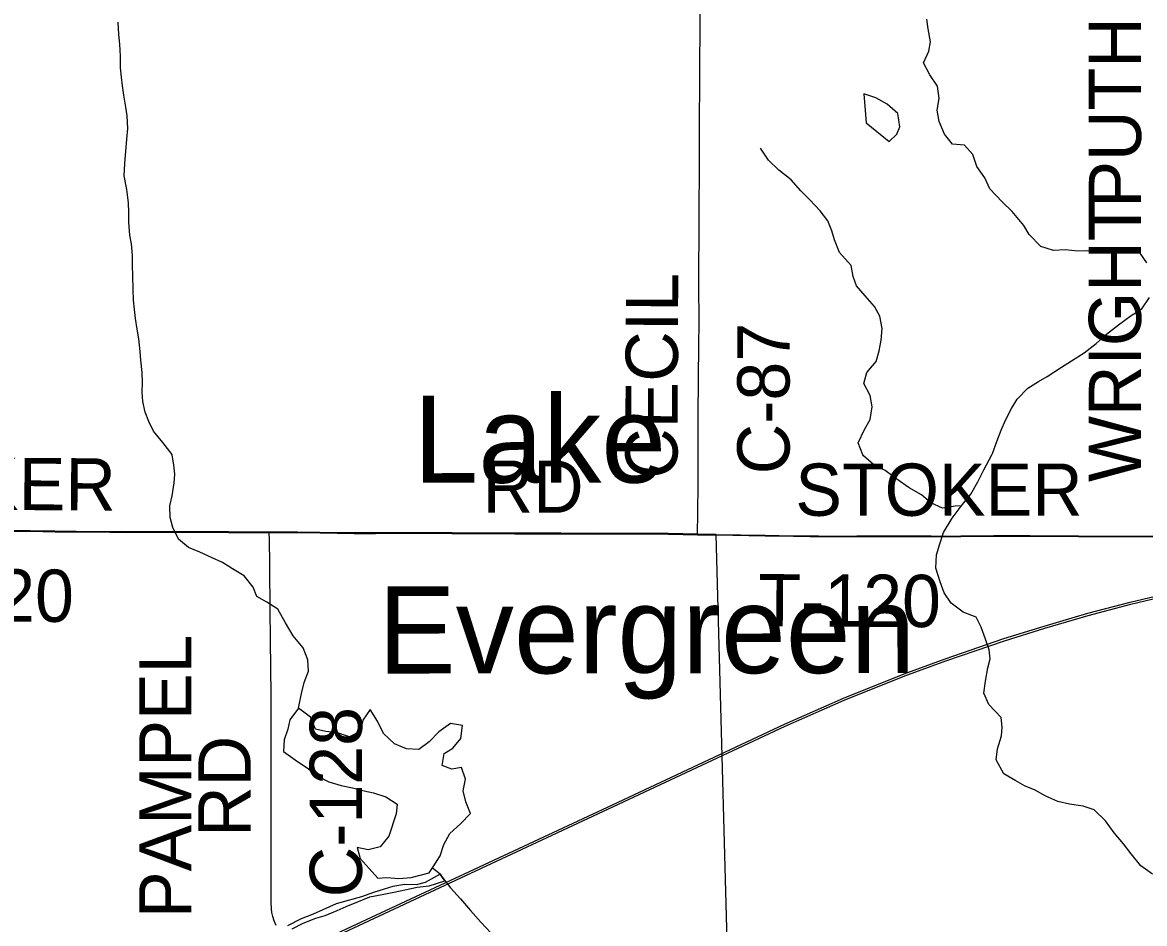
# Model space of a CAD drawing. Extents: x -87 to 2145, y -2128 to 440.
# Drawn here: x 140.23 to 172.44, y 332.98 to 358.85 of the extents above; entities that cross this region are included whole.
import ezdxf

# ---------------------------------------------------------------- set-up
doc = ezdxf.new("R2010")
doc.units = 0
for name, color, linetype in [('GM_X_County_Road', 7, 'Continuous'), ('GM_X_County_Road_Text', 7, 'Continuous'), ('GM_X_Minor_Lake', 7, 'Continuous'), ('GM_X_Minor_Lake_Text', 7, 'Continuous'), ('GM_X_Minor_River', 7, 'Continuous'), ('GM_X_Rail_Line', 7, 'Continuous'), ('GM_X_Township', 7, 'Continuous'), ('GM_X_Township_Road', 7, 'Continuous'), ('GM_X_Township_Road_Text', 7, 'Continuous'), ('GM_X_Township_Text', 7, 'Continuous')]:
    doc.layers.add(name, color=color, linetype=linetype)

msp = doc.modelspace()

# ---------------------------------------------------------------- linework, layer by layer
at = {"layer": 'GM_X_County_Road'}
for points in [[(159.625, 346.44), (159.624, 346.911), (159.628, 347.583), (159.645, 349.617), (159.651, 350.207), (159.648, 351.356), (159.647, 351.897), (159.65, 352.652), (159.655, 353.538), (159.661, 354.571), (159.667, 356.064), (159.676, 357.065), (159.677, 357.672), (159.683, 358.64), (159.686, 359.575), (159.69, 360.379), (159.692, 361.117), (159.693, 361.691), (159.701, 362.692), (159.707, 363.709), (159.708, 364.939), (159.714, 366.137), (159.714, 366.525)], [(159.61, 344.144), (159.617, 344.795), (159.628, 345.582), (159.625, 346.369), (159.625, 346.44)], [(133.076, 344.318), (133.719, 344.3), (136.096, 344.273), (136.802, 344.266), (137.49, 344.267), (138.146, 344.265), (139.229, 344.253), (139.754, 344.247), (140.459, 344.245), (141.164, 344.232), (141.77, 344.227), (142.737, 344.22), (143.114, 344.222), (143.966, 344.22), (144.605, 344.219), (145.179, 344.218), (145.605, 344.216), (146.146, 344.211), (146.605, 344.207), (147.179, 344.206), (147.314, 344.206)], [(147.314, 344.206), (147.556, 344.208), (148.13, 344.207), (148.769, 344.2), (149.753, 344.183), (150.36, 344.185), (151.065, 344.191), (151.639, 344.191), (152.564, 344.183), (152.82, 344.181), (153.41, 344.179), (154.361, 344.173), (154.787, 344.172), (155.689, 344.174), (156.64, 344.166), (158.002, 344.168), (158.772, 344.163), (159.61, 344.144)], [(147.512, 332.926), (147.452, 333.061), (147.412, 333.185), (147.389, 333.298), (147.375, 333.411), (147.365, 333.591), (147.366, 333.837), (147.37, 334.362), (147.37, 335.838), (147.371, 336.395), (147.369, 337.133), (147.368, 337.707), (147.371, 338.445), (147.369, 339.15), (147.368, 339.576), (147.355, 340.298), (147.347, 341.15), (147.336, 341.987), (147.334, 342.446), (147.331, 342.757), (147.325, 343.314), (147.317, 343.986), (147.314, 344.206)]]:
    msp.add_lwpolyline(points, dxfattribs=at)
at = {"layer": 'GM_X_Minor_Lake'}
for points in [[(164.382, 356.799), (164.45, 355.972), (165.112, 355.44)], [(165.112, 355.44), (165.324, 355.644), (165.418, 355.853), (165.356, 356.235), (165.051, 356.511), (164.724, 356.688), (164.382, 356.799)], [(148.495, 338.906), (148.149, 339.172), (147.904, 338.835), (147.849, 338.565), (147.744, 338.256), (147.719, 337.926), (148.124, 337.639), (148.402, 337.455), (148.708, 337.219), (149.026, 337.054), (149.374, 336.949), (149.704, 336.883), (150.033, 336.798), (150.302, 336.734), (150.66, 336.618), (150.987, 336.413), (150.953, 336.133), (150.742, 335.495), (150.497, 335.188), (150.155, 335.103), (149.836, 335.168), (149.921, 334.856), (150.177, 334.561), (150.432, 334.287), (150.683, 334.303), (151.033, 334.277), (151.384, 334.302), (151.906, 334.441)], [(151.906, 334.441), (152.019, 334.613), (152.215, 334.931), (152.32, 335.25), (152.495, 335.568), (152.8, 335.844), (153.085, 336.14), (152.951, 336.483), (152.875, 336.795), (152.941, 337.134), (152.826, 337.467), (152.555, 337.421), (152.277, 337.525), (152.332, 337.865), (152.585, 338.022), (152.81, 338.299), (152.856, 338.669), (152.516, 338.724), (152.182, 338.489), (151.907, 338.203), (151.603, 337.977), (151.253, 338.002), (150.905, 338.148), (150.59, 338.443), (150.415, 338.797), (150.211, 339.131), (149.995, 338.823), (149.93, 338.503), (149.617, 338.348), (149.269, 338.463), (148.939, 338.499), (148.64, 338.563), (148.495, 338.906)]]:
    msp.add_lwpolyline(points, dxfattribs=at)
at = {"layer": 'GM_X_Minor_River'}
for p, q in [((152.216, 334.401), (151.997, 334.579)), ((152.355, 334.212), (152.217, 334.402))]:
    msp.add_line(p, q, dxfattribs=at)
for points in [[(144.522, 346.44), (144.52, 346.452), (144.258, 346.798), (143.986, 347.115), (143.853, 347.399), (143.749, 347.661), (143.686, 347.973), (143.663, 348.235), (143.669, 348.505), (143.666, 348.806), (143.624, 349.157), (143.61, 349.408), (143.569, 349.77), (143.516, 350.051), (143.473, 350.353), (143.439, 350.614), (143.416, 350.885), (143.403, 351.186), (143.392, 351.587), (143.389, 351.878), (143.386, 352.159), (143.354, 352.5), (143.31, 352.751), (143.279, 353.123), (143.285, 353.393), (143.272, 353.674), (143.221, 354.056), (143.151, 354.449), (143.169, 354.799), (143.226, 355.499), (143.253, 355.809), (143.232, 356.17), (143.198, 356.422), (143.136, 356.764), (143.102, 357.035), (143.068, 357.286), (143.044, 357.547), (143.043, 357.888), (143.021, 358.229), (142.997, 358.51), (142.976, 358.862)], [(166.292, 358.3), (166.231, 358.672), (166.187, 358.943)], [(172.504, 351.953), (172.31, 352.228), (171.991, 352.275), (171.71, 352.252), (171.41, 352.239), (171.101, 352.276), (170.771, 352.294), (170.521, 352.29), (170.161, 352.328), (169.821, 352.306), (169.463, 352.425), (169.131, 352.763), (168.977, 353.027), (168.637, 353.426), (168.353, 353.703), (168.002, 354.072), (167.85, 354.396), (167.627, 354.722), (167.505, 355.065), (167.272, 355.331), (166.922, 355.359), (166.699, 355.645), (166.547, 356.009), (166.485, 356.331), (166.543, 356.671), (166.492, 357.023), (166.279, 357.348), (166.097, 357.693), (166.246, 358.03), (166.292, 358.3)], [(164.356, 346.44), (164.216, 346.786), (164.395, 347.163), (164.562, 347.459), (164.621, 347.819), (164.558, 348.141), (164.377, 348.485), (164.464, 348.804), (164.732, 349.118), (164.819, 349.427), (164.877, 349.736), (164.905, 350.066), (164.843, 350.418), (164.69, 350.702), (164.417, 351.009), (164.174, 351.295), (164.07, 351.558), (164.018, 351.88), (163.686, 352.248), (163.535, 352.613), (163.461, 352.875), (163.348, 353.158), (163.125, 353.444), (162.822, 353.771), (162.568, 354.018), (162.295, 354.335), (161.942, 354.613), (161.639, 354.901), (161.417, 355.246)], [(168.051, 346.44), (168.07, 346.476), (168.199, 346.824), (168.327, 347.151), (168.444, 347.439), (168.621, 347.766), (168.778, 348.042), (169.086, 348.356), (169.391, 348.549), (169.644, 348.693), (170.051, 348.954), (170.345, 349.138), (170.701, 349.37), (171.047, 349.632), (171.344, 349.906), (171.69, 350.168), (172.057, 350.44), (172.362, 350.634), (172.58, 350.959)], [(148.148, 339.17), (148.237, 339.586), (148.315, 339.905), (148.443, 340.232), (148.42, 340.553), (148.289, 340.897), (147.997, 341.244), (147.776, 341.62), (147.555, 342.006), (147.24, 342.213), (146.953, 342.37), (146.85, 342.643), (146.588, 342.969), (146.252, 343.167), (145.967, 343.354), (145.67, 343.48), (145.323, 343.648), (144.996, 343.776), (144.702, 344.023), (144.54, 344.357), (144.467, 344.639), (144.455, 344.98), (144.522, 345.259), (144.581, 345.639), (144.597, 345.889), (144.573, 346.14), (144.522, 346.44)], [(167.181, 344.973), (167.004, 344.968), (166.642, 344.906), (166.306, 345.064), (166.031, 345.291), (165.686, 345.49), (165.331, 345.738), (164.997, 345.986), (164.661, 346.164), (164.367, 346.412), (164.356, 346.44)], [(172.664, 334.406), (172.329, 334.645), (172.057, 334.982), (171.834, 335.277), (171.571, 335.584), (171.32, 335.931), (170.997, 336.249), (170.679, 336.356), (170.281, 336.416), (169.952, 336.484), (169.606, 336.642), (169.28, 336.82), (169.012, 336.926), (168.746, 337.083), (168.4, 337.281), (168.18, 337.687), (168.218, 337.997), (168.337, 338.375), (168.353, 338.625), (168.319, 338.896), (167.968, 339.275), (167.826, 339.599), (167.874, 339.938), (167.943, 340.328), (168.009, 340.586), (167.975, 340.838), (167.873, 341.151), (167.751, 341.494), (167.608, 341.778), (167.231, 341.927), (166.887, 342.186), (166.684, 342.481), (166.572, 342.794), (166.451, 343.187), (166.47, 343.568), (166.558, 343.886), (166.666, 344.214), (166.915, 344.619), (167.174, 344.964), (167.452, 345.308), (167.651, 345.664), (167.829, 346.011), (168.051, 346.44)], [(152.217, 334.402), (151.792, 334.166), (151.53, 334.099), (151.2, 334.105), (150.859, 334.05), (150.607, 333.973), (150.306, 333.878), (149.963, 333.753), (149.581, 333.648), (149.229, 333.553), (148.846, 333.379), (148.574, 333.253), (148.231, 333.118), (147.838, 332.923)], [(152.217, 334.402), (152.273, 334.316), (152.515, 334.01), (152.798, 333.693), (153.09, 333.355), (153.382, 333.028), (153.675, 332.721), (154.02, 332.493), (154.356, 332.345), (154.694, 332.247), (155.737, 331.953)], [(147.966, 332.831), (148.289, 332.996), (148.652, 333.141), (148.913, 333.218), (149.266, 333.362), (149.518, 333.469), (149.871, 333.614), (150.203, 333.749), (150.555, 333.814), (150.886, 333.889), (151.248, 333.963), (151.559, 334.029), (151.9, 334.064), (152.355, 334.212)]]:
    msp.add_lwpolyline(points, dxfattribs=at)
at = {"layer": 'GM_X_Rail_Line'}
for points in [[(30, 287.522), (45.071, 290.572), (48.056, 291.256), (50.052, 291.746), (51.735, 292.258), (53.316, 292.788), (55.455, 293.588), (80.376, 303.673), (111.189, 316.036), (127.457, 322.637), (139.82, 328.319), (148.542, 332.369), (157.168, 336.397), (162.099, 338.704), (163.793, 339.451), (165.536, 340.154), (166.714, 340.588), (168.403, 341.164), (169.558, 341.524), (170.808, 341.89), (172.03, 342.209), (173.276, 342.51)], [(30, 287.459), (45.084, 290.511), (48.071, 291.195), (50.068, 291.686), (51.755, 292.198), (53.337, 292.729), (55.478, 293.529), (80.399, 303.615), (111.212, 315.978), (127.482, 322.579), (139.846, 328.262), (148.568, 332.313), (157.194, 336.341), (162.125, 338.648), (163.817, 339.394), (165.559, 340.096), (166.735, 340.529), (168.422, 341.104), (169.576, 341.465), (170.825, 341.83), (172.046, 342.149), (173.29, 342.45)]]:
    msp.add_lwpolyline(points, dxfattribs=at)
at = {"layer": 'GM_X_Township'}
msp.add_lwpolyline([(160.518, 330.366), (160.145, 344.154), (161.539, 344.131), (162.359, 344.116), (162.835, 344.112), (163.081, 344.111), (163.621, 344.11), (163.802, 344.11), (164.179, 344.111), (164.622, 344.115), (165.441, 344.113), (165.785, 344.112), (166.31, 344.111), (166.917, 344.11), (167.163, 344.111), (168.114, 344.122), (169.147, 344.121), (169.786, 344.118), (170.541, 344.112), (171.148, 344.11), (172.921, 344.105)], dxfattribs=at)
at = {"layer": 'GM_X_Township_Road'}
msp.add_line((159.61, 344.144), (160.151, 344.139), dxfattribs=at)
for points in [[(133.076, 344.318), (133.719, 344.3), (136.096, 344.273), (136.802, 344.266), (137.49, 344.267), (138.146, 344.265), (139.229, 344.253), (139.754, 344.247), (140.459, 344.245), (141.164, 344.232), (141.77, 344.227), (142.737, 344.22), (143.114, 344.222), (143.966, 344.22), (144.605, 344.219), (145.179, 344.218), (145.605, 344.216), (146.146, 344.211), (146.605, 344.207), (147.179, 344.206), (147.314, 344.206)], [(147.314, 344.206), (147.556, 344.208), (148.13, 344.207), (148.769, 344.2), (149.753, 344.183), (150.36, 344.185), (151.065, 344.191), (151.639, 344.191), (152.564, 344.183), (152.82, 344.181), (153.41, 344.179), (154.361, 344.173), (154.787, 344.172), (155.689, 344.174), (156.64, 344.166), (158.002, 344.168), (158.772, 344.163), (159.61, 344.144)], [(160.151, 344.139), (161.545, 344.117), (162.365, 344.102), (162.841, 344.098), (163.087, 344.097), (163.628, 344.096), (163.808, 344.096), (164.185, 344.097), (164.628, 344.1), (165.447, 344.099), (165.791, 344.097), (166.316, 344.096), (166.923, 344.096), (167.169, 344.097), (168.12, 344.107), (169.153, 344.107), (169.792, 344.104), (170.547, 344.098), (171.154, 344.096), (172.927, 344.09)]]:
    msp.add_lwpolyline(points, dxfattribs=at)
at = {"layer": 'GM_X_Township_Text'}
msp.add_lwpolyline([(160.518, 330.366), (160.145, 344.154), (159.604, 344.159), (158.766, 344.177), (157.995, 344.182), (156.634, 344.18), (155.683, 344.188), (154.781, 344.187), (154.355, 344.187), (153.404, 344.193), (152.814, 344.195), (152.558, 344.197), (151.633, 344.205), (151.059, 344.205), (150.354, 344.199), (149.747, 344.197), (148.763, 344.214), (148.123, 344.222), (147.549, 344.222), (147.308, 344.221), (147.172, 344.22), (146.599, 344.221), (146.14, 344.226), (145.599, 344.23), (145.173, 344.232), (144.599, 344.234), (143.96, 344.234), (143.108, 344.236), (142.731, 344.234), (141.764, 344.241), (141.158, 344.246), (140.453, 344.26), (139.747, 344.261)], dxfattribs=at)

# ---------------------------------------------------------------- texts
at = {"layer": 'GM_X_County_Road_Text'}
for s, rotation, p in [('CECIL', 89.7636, (159.029, 345.748)), ('C-87', 90, (162.248, 345.881)), ('STOKER', 359.6483, (134.655, 344.888)), ('RD', 0, (153.438, 344.777)), ('C-120', 359.7246, (136.237, 341.669)), ('PAMPEL', 90, (145.078, 333.143)), ('C-128', 90, (149.972, 333.737)), ('RD', 90, (146.776, 335.475))]:
    msp.add_text(s, height=1.5, rotation=rotation, dxfattribs=at).set_placement(p)
at = {"layer": 'GM_X_Minor_Lake_Text'}
for s, height, rotation, p in [('Lake', 2.4999, 0.073, (151.455, 345.636)), ('Evergreen', 2.5, 0.0658, (150.436, 340.161))]:
    msp.add_text(s, height=height, rotation=rotation, dxfattribs=at).set_placement(p)
at = {"layer": 'GM_X_Township_Road_Text'}
for s, rotation, p in [('PUTHOFF', 90, (172.339, 353.537)), ('WRIGHT', 90, (172.339, 345.661)), ('STOKER', 0, (162.414, 344.69)), ('T-120', 359.7136, (161.349, 341.518))]:
    msp.add_text(s, height=1.5, rotation=rotation, dxfattribs=at).set_placement(p)

doc.saveas('drawing.dxf')
